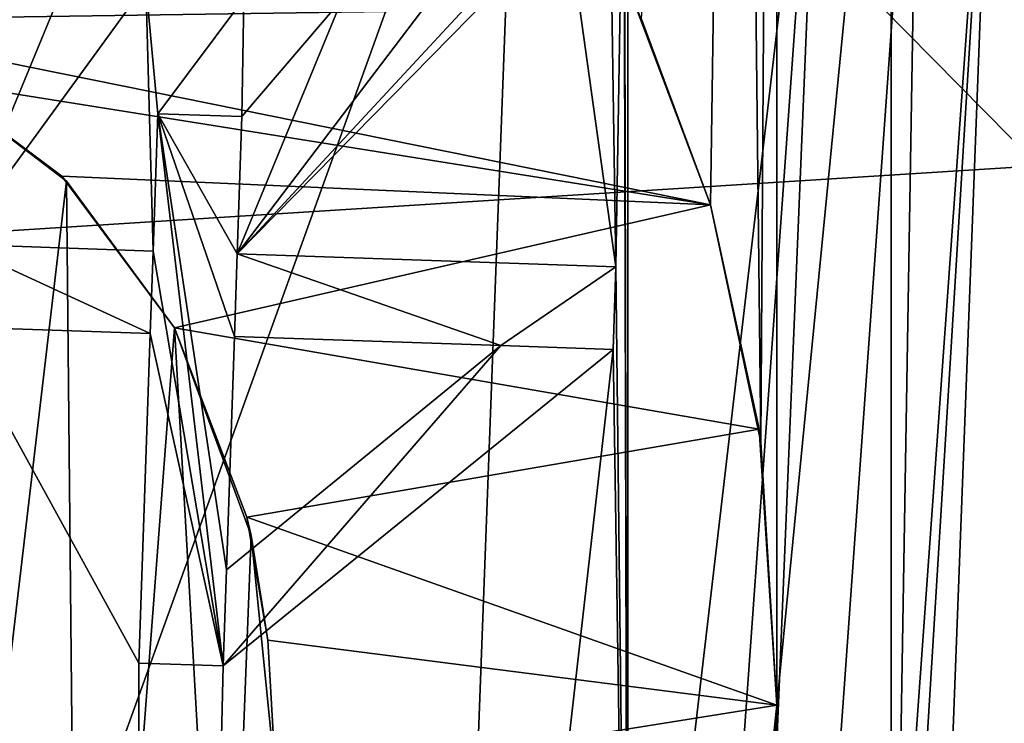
# Model space of a CAD drawing. Header units: millimetres. Extents: x -147 to 148, y -145 to 204.
# Tile 268 of 571: x 16.392 to 17.138, y -0.821 to -0.288. Entities that reach past the tile are written whole.
import ezdxf

# ---------------------------------------------------------------- set-up
doc = ezdxf.new("R2010")
doc.units = ezdxf.units.MM
doc.header["$LTSCALE"] = 26.699852
for name, color, linetype in [('13', 7, 'CONTINUOUS'), ('15', 7, 'CONTINUOUS'), ('1905', 7, 'CONTINUOUS'), ('2', 7, 'CONTINUOUS'), ('20', 7, 'CONTINUOUS'), ('21', 7, 'CONTINUOUS'), ('22', 7, 'CONTINUOUS'), ('23', 7, 'CONTINUOUS'), ('24', 7, 'CONTINUOUS'), ('26', 7, 'CONTINUOUS'), ('27', 7, 'CONTINUOUS'), ('28', 7, 'CONTINUOUS'), ('29', 7, 'CONTINUOUS'), ('30', 7, 'CONTINUOUS'), ('302', 7, 'CONTINUOUS'), ('31', 7, 'CONTINUOUS'), ('32', 7, 'CONTINUOUS'), ('33', 7, 'CONTINUOUS'), ('34', 7, 'CONTINUOUS'), ('389', 7, 'CONTINUOUS'), ('390', 7, 'CONTINUOUS'), ('398', 7, 'CONTINUOUS'), ('435', 7, 'CONTINUOUS'), ('436', 7, 'CONTINUOUS'), ('459', 7, 'CONTINUOUS'), ('460', 7, 'CONTINUOUS'), ('461', 7, 'CONTINUOUS'), ('7', 7, 'CONTINUOUS'), ('8', 7, 'CONTINUOUS')]:
    doc.layers.add(name, color=color, linetype=linetype)

msp = doc.modelspace()

# ---------------------------------------------------------------- linework, layer by layer
at = {"layer": '13', "color": 7, "linetype": 'CONTINUOUS', "true_color": 0xd8d8d8}
for points in [[(17.05219, -1.27788, 54.4433), (17.05219, 1.27788, 54.4433), (17.13038, 0, 54.54927), (17.05219, -1.27788, 54.4433)], [(16.95602, -2.43791, 54.54927), (17.05219, -1.27788, 54.4433), (17.13038, 0, 54.54927), (16.95602, -2.43791, 54.54927)], [(16.95602, -2.43791, 54.54927), (17.13038, 0, 54.54927), (17.0375, -2.44962, 54.62324), (16.95602, -2.43791, 54.54927)], [(17.0375, -2.44962, 54.62324), (17.13038, 0, 54.54927), (17.2127, 0, 54.62324), (17.0375, -2.44962, 54.62324)], [(17.0375, -2.44962, 54.62324), (17.2127, 0, 54.62324), (17.14543, -2.46514, 54.64212), (17.0375, -2.44962, 54.62324)]]:
    msp.add_3dface(points, dxfattribs=at)
at = {"layer": '15', "color": 7, "linetype": 'CONTINUOUS', "true_color": 0xd8d8d8}
for points in [[(17.05218, 1.27789, 49.6), (17.05218, -1.27789, 49.6), (17.07326, 0, 49.50009), (17.05218, 1.27789, 49.6)], [(16.85256, -1.26318, 49.4), (16.85256, 1.26316, 49.4), (17, 0, 49.42679), (16.85256, -1.26318, 49.4)], [(16.82696, -2.41935, 49.42679), (16.85256, -1.26318, 49.4), (17, 0, 49.42679), (16.82696, -2.41935, 49.42679)], [(16.82696, -2.41935, 49.42679), (17, 0, 49.42679), (16.89948, -2.42978, 49.50009), (16.82696, -2.41935, 49.42679)], [(17.05218, -1.27789, 49.6), (16.89948, -2.42978, 49.50009), (17.07326, 0, 49.50009), (17.05218, -1.27789, 49.6)], [(16.89948, -2.42978, 49.50009), (17, 0, 49.42679), (17.07326, 0, 49.50009), (16.89948, -2.42978, 49.50009)]]:
    msp.add_3dface(points, dxfattribs=at)
at = {"layer": '1905', "color": 7, "linetype": 'CONTINUOUS', "true_color": 0xd8d8d8}
for points in [[(12.10482, -24.69164, 25.9), (14.87363, -23.13028, 25.9), (63, 0, 25.9), (12.10482, -24.69164, 25.9)], [(63.18408, -3.14344, 25.9), (12.10482, -24.69164, 25.9), (63, 0, 25.9), (63.18408, -3.14344, 25.9)], [(14.87363, -23.13028, 25.9), (17.45123, -21.25279, 25.9), (63, 0, 25.9), (14.87363, -23.13028, 25.9)]]:
    msp.add_3dface(points, dxfattribs=at)
at = {"layer": '2', "color": 7, "linetype": 'CONTINUOUS', "true_color": 0xd8d8d8}
for points in [[(17.98425, 1.23016, 57.12404), (16.77051, 0, 59.4), (17.98425, -1.23016, 57.12404), (17.98425, 1.23016, 57.12404)], [(16.77051, 0, 59.4), (16.72345, -1.25335, 59.4), (17.98425, -1.23016, 57.12404), (16.77051, 0, 59.4)]]:
    msp.add_3dface(points, dxfattribs=at)
at = {"layer": '20', "color": 7, "linetype": 'CONTINUOUS', "true_color": 0xd8d8d8}
for points in [[(16.49276, -0.46341, 49.5), (16.49634, -0.3593, 49.5), (16.5458, -0.77792, 49.5), (16.49276, -0.46341, 49.5)], [(16.56013, -0.3615, 49.5), (16.55655, -0.4656, 49.5), (16.49634, -0.3593, 49.5), (16.56013, -0.3615, 49.5)], [(16.49634, -0.3593, 49.5), (16.55655, -0.4656, 49.5), (16.5544, -0.52807, 49.5), (16.49634, -0.3593, 49.5)], [(16.5458, -0.77792, 49.5), (16.49634, -0.3593, 49.5), (16.54831, -0.70504, 49.5), (16.5458, -0.77792, 49.5)], [(16.54831, -0.70504, 49.5), (16.49634, -0.3593, 49.5), (16.5544, -0.52807, 49.5), (16.54831, -0.70504, 49.5)], [(16.34176, -0.52075, 49.5), (16.34391, -0.45828, 49.5), (16.49061, -0.52587, 49.5), (16.34176, -0.52075, 49.5)], [(16.34391, -0.45828, 49.5), (16.49276, -0.46341, 49.5), (16.49061, -0.52587, 49.5), (16.34391, -0.45828, 49.5)], [(16.49061, -0.52587, 49.5), (16.49276, -0.46341, 49.5), (16.5458, -0.77792, 49.5), (16.49061, -0.52587, 49.5)], [(16.5544, -0.52807, 49.5), (16.55655, -0.4656, 49.5), (16.75641, -0.53502, 49.5), (16.5544, -0.52807, 49.5)], [(16.55655, -0.4656, 49.5), (16.84361, -0.47548, 49.5), (16.75641, -0.53502, 49.5), (16.55655, -0.4656, 49.5)], [(16.84361, -0.47548, 49.5), (16.84146, -0.53795, 49.5), (16.75641, -0.53502, 49.5), (16.84361, -0.47548, 49.5)], [(16.48201, -0.77572, 49.5), (16.49061, -0.52587, 49.5), (16.5458, -0.77792, 49.5), (16.48201, -0.77572, 49.5)], [(16.84146, -0.53795, 49.5), (16.5458, -0.77792, 49.5), (16.75641, -0.53502, 49.5), (16.84146, -0.53795, 49.5)], [(16.5458, -0.77792, 49.5), (16.54831, -0.70504, 49.5), (16.75641, -0.53502, 49.5), (16.5458, -0.77792, 49.5)]]:
    msp.add_3dface(points, dxfattribs=at)
at = {"layer": '21', "color": 7, "linetype": 'CONTINUOUS', "true_color": 0xd8d8d8}
for points in [[(16.84146, -0.53795, 49.4), (16.5458, -0.77792, 49.4), (16.84146, -0.53795, 49.5), (16.84146, -0.53795, 49.4)], [(16.84146, -0.53795, 49.5), (16.5458, -0.77792, 49.4), (16.5458, -0.77792, 49.5), (16.84146, -0.53795, 49.5)]]:
    msp.add_3dface(points, dxfattribs=at)
at = {"layer": '22', "color": 7, "linetype": 'CONTINUOUS', "true_color": 0xd8d8d8}
for points in [[(16.5458, -0.77792, 49.4), (16.48201, -0.77572, 49.4), (16.48201, -0.77572, 49.5), (16.5458, -0.77792, 49.4)], [(16.5458, -0.77792, 49.4), (16.48201, -0.77572, 49.5), (16.5458, -0.77792, 49.5), (16.5458, -0.77792, 49.4)]]:
    msp.add_3dface(points, dxfattribs=at)
at = {"layer": '23', "color": 7, "linetype": 'CONTINUOUS', "true_color": 0xd8d8d8}
for points in [[(16.48201, -0.77572, 49.4), (16.49061, -0.52587, 49.4), (16.48201, -0.77572, 49.5), (16.48201, -0.77572, 49.4)], [(16.49061, -0.52587, 49.4), (16.49061, -0.52587, 49.5), (16.48201, -0.77572, 49.5), (16.49061, -0.52587, 49.4)]]:
    msp.add_3dface(points, dxfattribs=at)
at = {"layer": '24', "color": 7, "linetype": 'CONTINUOUS', "true_color": 0xd8d8d8}
for points in [[(16.49061, -0.52587, 49.4), (16.34176, -0.52075, 49.4), (16.49061, -0.52587, 49.5), (16.49061, -0.52587, 49.4)], [(16.34176, -0.52075, 49.4), (16.34176, -0.52075, 49.5), (16.49061, -0.52587, 49.5), (16.34176, -0.52075, 49.4)]]:
    msp.add_3dface(points, dxfattribs=at)
at = {"layer": '26', "color": 7, "linetype": 'CONTINUOUS', "true_color": 0xd8d8d8}
for points in [[(16.34391, -0.45828, 49.4), (16.49276, -0.46341, 49.4), (16.34391, -0.45828, 49.5), (16.34391, -0.45828, 49.4)], [(16.49276, -0.46341, 49.4), (16.49276, -0.46341, 49.5), (16.34391, -0.45828, 49.5), (16.49276, -0.46341, 49.4)]]:
    msp.add_3dface(points, dxfattribs=at)
at = {"layer": '27', "color": 7, "linetype": 'CONTINUOUS', "true_color": 0xd8d8d8}
for points in [[(16.49276, -0.46341, 49.4), (16.49634, -0.3593, 49.4), (16.49276, -0.46341, 49.5), (16.49276, -0.46341, 49.4)], [(16.49634, -0.3593, 49.4), (16.49634, -0.3593, 49.5), (16.49276, -0.46341, 49.5), (16.49634, -0.3593, 49.4)]]:
    msp.add_3dface(points, dxfattribs=at)
at = {"layer": '28', "color": 7, "linetype": 'CONTINUOUS', "true_color": 0xd8d8d8}
for points in [[(16.49634, -0.3593, 49.4), (16.56013, -0.3615, 49.4), (16.56013, -0.3615, 49.5), (16.49634, -0.3593, 49.4)], [(16.49634, -0.3593, 49.4), (16.56013, -0.3615, 49.5), (16.49634, -0.3593, 49.5), (16.49634, -0.3593, 49.4)]]:
    msp.add_3dface(points, dxfattribs=at)
at = {"layer": '29', "color": 7, "linetype": 'CONTINUOUS', "true_color": 0xd8d8d8}
for points in [[(16.56013, -0.3615, 49.4), (16.55655, -0.4656, 49.4), (16.56013, -0.3615, 49.5), (16.56013, -0.3615, 49.4)], [(16.55655, -0.4656, 49.4), (16.55655, -0.4656, 49.5), (16.56013, -0.3615, 49.5), (16.55655, -0.4656, 49.4)]]:
    msp.add_3dface(points, dxfattribs=at)
at = {"layer": '30', "color": 7, "linetype": 'CONTINUOUS', "true_color": 0xd8d8d8}
for points in [[(16.55655, -0.4656, 49.4), (16.84361, -0.47548, 49.4), (16.55655, -0.4656, 49.5), (16.55655, -0.4656, 49.4)], [(16.84361, -0.47548, 49.4), (16.84361, -0.47548, 49.5), (16.55655, -0.4656, 49.5), (16.84361, -0.47548, 49.4)]]:
    msp.add_3dface(points, dxfattribs=at)
at = {"layer": '302', "color": 7, "linetype": 'CONTINUOUS', "true_color": 0xd8d8d8}
for points in [[(16.32924, -1.22381, 59.4), (16.77051, 0, 59.4), (16.32924, 1.22381, 59.4), (16.32924, -1.22381, 59.4)], [(16.72345, -1.25335, 59.4), (16.77051, 0, 59.4), (16.32924, -1.22381, 59.4), (16.72345, -1.25335, 59.4)]]:
    msp.add_3dface(points, dxfattribs=at)
at = {"layer": '31', "color": 7, "linetype": 'CONTINUOUS', "true_color": 0xd8d8d8}
for points in [[(16.84361, -0.47548, 49.4), (16.84146, -0.53795, 49.4), (16.84146, -0.53795, 49.5), (16.84361, -0.47548, 49.4)], [(16.84361, -0.47548, 49.4), (16.84146, -0.53795, 49.5), (16.84361, -0.47548, 49.5), (16.84361, -0.47548, 49.4)]]:
    msp.add_3dface(points, dxfattribs=at)
at = {"layer": '32', "color": 7, "linetype": 'CONTINUOUS', "true_color": 0xd8d8d8}
for points in [[(16.54831, -0.70504, 49.4), (16.75641, -0.53502, 49.4), (16.54831, -0.70504, 49.5), (16.54831, -0.70504, 49.4)], [(16.54831, -0.70504, 49.5), (16.75641, -0.53502, 49.4), (16.75641, -0.53502, 49.5), (16.54831, -0.70504, 49.5)]]:
    msp.add_3dface(points, dxfattribs=at)
at = {"layer": '33', "color": 7, "linetype": 'CONTINUOUS', "true_color": 0xd8d8d8}
for points in [[(16.75641, -0.53502, 49.4), (16.5544, -0.52807, 49.4), (16.75641, -0.53502, 49.5), (16.75641, -0.53502, 49.4)], [(16.5544, -0.52807, 49.4), (16.5544, -0.52807, 49.5), (16.75641, -0.53502, 49.5), (16.5544, -0.52807, 49.4)]]:
    msp.add_3dface(points, dxfattribs=at)
at = {"layer": '34', "color": 7, "linetype": 'CONTINUOUS', "true_color": 0xd8d8d8}
for points in [[(16.5544, -0.52807, 49.4), (16.54831, -0.70504, 49.4), (16.5544, -0.52807, 49.5), (16.5544, -0.52807, 49.4)], [(16.54831, -0.70504, 49.4), (16.54831, -0.70504, 49.5), (16.5544, -0.52807, 49.5), (16.54831, -0.70504, 49.4)]]:
    msp.add_3dface(points, dxfattribs=at)
at = {"layer": '389', "color": 7, "linetype": 'CONTINUOUS', "true_color": 0xd8d8d8}
for points in [[(23.5, 0, 95.05), (-23.5, 0, 95.05), (-23.31454, -2.94647, 95.05), (23.5, 0, 95.05)], [(23.31454, -2.94642, 95.05), (23.5, 0, 95.05), (-23.31454, -2.94647, 95.05), (23.31454, -2.94642, 95.05)]]:
    msp.add_3dface(points, dxfattribs=at)
at = {"layer": '390', "color": 7, "linetype": 'CONTINUOUS', "true_color": 0xd8d8d8}
for points in [[(17.00413, -5.45151, 93.05), (16.96561, -0.80777, 93.05), (18.0885, 10.668, 93.05), (17.00413, -5.45151, 93.05)], [(16.96561, -0.80777, 93.05), (16.96561, 1.27751, 93.05), (18.0885, 10.668, 93.05), (16.96561, -0.80777, 93.05)], [(17.16181, -5.44657, 93.05), (17.00413, -5.45151, 93.05), (18.0885, 10.668, 93.05), (17.16181, -5.44657, 93.05)], [(16.93558, 0.97061, 93.05), (16.96561, 1.27751, 93.05), (16.95349, -0.6083, 93.05), (16.93558, 0.97061, 93.05)], [(16.95349, -0.6083, 93.05), (16.96561, 1.27751, 93.05), (16.96561, -0.80777, 93.05), (16.95349, -0.6083, 93.05)], [(16.86289, -0.28766, 93.05), (16.93558, 0.97061, 93.05), (16.91532, -0.42837, 93.05), (16.86289, -0.28766, 93.05)], [(16.91532, -0.42837, 93.05), (16.93558, 0.97061, 93.05), (16.95349, -0.6083, 93.05), (16.91532, -0.42837, 93.05)], [(16.42719, -0.41038, 93.05), (16.27493, -1.7069, 93.05), (16.32737, -0.33459, 93.05), (16.42719, -0.41038, 93.05)], [(16.43741, -1.46252, 93.05), (16.27493, -1.7069, 93.05), (16.42719, -0.41038, 93.05), (16.43741, -1.46252, 93.05)], [(16.50894, -0.52166, 93.05), (16.43741, -1.46252, 93.05), (16.42719, -0.41038, 93.05), (16.50894, -0.52166, 93.05)], [(16.54707, -1.19284, 93.05), (16.43741, -1.46252, 93.05), (16.50894, -0.52166, 93.05), (16.54707, -1.19284, 93.05)], [(16.56705, -0.67903, 93.05), (16.54707, -1.19284, 93.05), (16.50894, -0.52166, 93.05), (16.56705, -0.67903, 93.05)], [(16.58597, -0.86829, 93.05), (16.54707, -1.19284, 93.05), (16.56705, -0.67903, 93.05), (16.58597, -0.86829, 93.05)], [(17.00413, -5.45151, 93.05), (16.87758, -3.60282, 93.05), (16.96561, -0.80777, 93.05), (17.00413, -5.45151, 93.05)], [(16.96561, -0.80777, 93.05), (16.87758, -3.60282, 93.05), (16.93139, -1.13141, 93.05), (16.96561, -0.80777, 93.05)]]:
    msp.add_3dface(points, dxfattribs=at)
at = {"layer": '398', "color": 7, "linetype": 'CONTINUOUS', "true_color": 0xd8d8d8}
for points in [[(16.1238, -0.26307, 92.55), (16.85883, -0.27903, 92.55), (16.22307, -0.28832, 92.55), (16.1238, -0.26307, 92.55)], [(16.85883, -0.27903, 92.55), (16.91532, -0.42837, 92.55), (16.22307, -0.28832, 92.55), (16.85883, -0.27903, 92.55)], [(16.22307, -0.28832, 92.55), (16.91532, -0.42837, 92.55), (16.32737, -0.33459, 92.55), (16.22307, -0.28832, 92.55)], [(16.32737, -0.33459, 92.55), (16.91532, -0.42837, 92.55), (16.42352, -0.40653, 92.55), (16.32737, -0.33459, 92.55)], [(16.42352, -0.40653, 92.55), (16.91532, -0.42837, 92.55), (16.50894, -0.52166, 92.55), (16.42352, -0.40653, 92.55)], [(16.91532, -0.42837, 92.55), (16.95218, -0.59851, 92.55), (16.50894, -0.52166, 92.55), (16.91532, -0.42837, 92.55)], [(16.50894, -0.52166, 92.55), (16.95218, -0.59851, 92.55), (16.56389, -0.66508, 92.55), (16.50894, -0.52166, 92.55)], [(16.95218, -0.59851, 92.55), (16.96561, -0.80777, 92.55), (16.56389, -0.66508, 92.55), (16.95218, -0.59851, 92.55)], [(16.56389, -0.66508, 92.55), (16.96561, -0.80777, 92.55), (16.57984, -0.75846, 92.55), (16.56389, -0.66508, 92.55)], [(16.57984, -0.75846, 92.55), (16.96561, -0.80777, 92.55), (16.58597, -0.86829, 92.55), (16.57984, -0.75846, 92.55)], [(16.96561, -0.80777, 92.55), (16.95627, -0.97834, 92.55), (16.58597, -0.86829, 92.55), (16.96561, -0.80777, 92.55)]]:
    msp.add_3dface(points, dxfattribs=at)
at = {"layer": '435', "color": 7, "linetype": 'CONTINUOUS', "true_color": 0xd8d8d8}
for points in [[(16.56705, -0.67903, 93.05), (16.50894, -0.52166, 93.05), (16.56389, -0.66508, 92.55), (16.56705, -0.67903, 93.05)], [(16.50894, -0.52166, 93.05), (16.50894, -0.52166, 92.55), (16.56389, -0.66508, 92.55), (16.50894, -0.52166, 93.05)], [(16.56705, -0.67903, 93.05), (16.56389, -0.66508, 92.55), (16.57984, -0.75846, 92.55), (16.56705, -0.67903, 93.05)], [(16.58597, -0.86829, 93.05), (16.56705, -0.67903, 93.05), (16.58597, -0.86829, 92.55), (16.58597, -0.86829, 93.05)], [(16.56705, -0.67903, 93.05), (16.57984, -0.75846, 92.55), (16.58597, -0.86829, 92.55), (16.56705, -0.67903, 93.05)]]:
    msp.add_3dface(points, dxfattribs=at)
at = {"layer": '436', "color": 7, "linetype": 'CONTINUOUS', "true_color": 0xd8d8d8}
for points in [[(16.42719, -0.41038, 93.05), (16.32737, -0.33459, 93.05), (16.42352, -0.40653, 92.55), (16.42719, -0.41038, 93.05)], [(16.32737, -0.33459, 93.05), (16.32737, -0.33459, 92.55), (16.42352, -0.40653, 92.55), (16.32737, -0.33459, 93.05)], [(16.42719, -0.41038, 93.05), (16.42352, -0.40653, 92.55), (16.50894, -0.52166, 92.55), (16.42719, -0.41038, 93.05)], [(16.50894, -0.52166, 93.05), (16.42719, -0.41038, 93.05), (16.50894, -0.52166, 92.55), (16.50894, -0.52166, 93.05)]]:
    msp.add_3dface(points, dxfattribs=at)
at = {"layer": '459', "color": 7, "linetype": 'CONTINUOUS', "true_color": 0xd8d8d8}
for points in [[(16.86289, -0.28766, 93.05), (16.91532, -0.42837, 93.05), (16.85883, -0.27903, 92.55), (16.86289, -0.28766, 93.05)], [(16.91532, -0.42837, 93.05), (16.91532, -0.42837, 92.55), (16.85883, -0.27903, 92.55), (16.91532, -0.42837, 93.05)]]:
    msp.add_3dface(points, dxfattribs=at)
at = {"layer": '460', "color": 7, "linetype": 'CONTINUOUS', "true_color": 0xd8d8d8}
for points in [[(16.91532, -0.42837, 93.05), (16.95349, -0.6083, 93.05), (16.91532, -0.42837, 92.55), (16.91532, -0.42837, 93.05)], [(16.95349, -0.6083, 93.05), (16.95218, -0.59851, 92.55), (16.91532, -0.42837, 92.55), (16.95349, -0.6083, 93.05)], [(16.95349, -0.6083, 93.05), (16.96561, -0.80777, 93.05), (16.95218, -0.59851, 92.55), (16.95349, -0.6083, 93.05)], [(16.96561, -0.80777, 93.05), (16.96561, -0.80777, 92.55), (16.95218, -0.59851, 92.55), (16.96561, -0.80777, 93.05)]]:
    msp.add_3dface(points, dxfattribs=at)
at = {"layer": '461', "color": 7, "linetype": 'CONTINUOUS', "true_color": 0xd8d8d8}
for points in [[(16.96561, -0.80777, 93.05), (16.93139, -1.13141, 93.05), (16.96561, -0.80777, 92.55), (16.96561, -0.80777, 93.05)], [(16.93139, -1.13141, 93.05), (16.95627, -0.97834, 92.55), (16.96561, -0.80777, 92.55), (16.93139, -1.13141, 93.05)]]:
    msp.add_3dface(points, dxfattribs=at)
at = {"layer": '7', "color": 7, "linetype": 'CONTINUOUS', "true_color": 0xd8d8d8}
for points in [[(17.05218, -1.27789, 49.6), (17.05218, 1.27789, 49.6), (17.05219, -1.27788, 54.4433), (17.05218, -1.27789, 49.6)], [(17.05219, -1.27788, 54.4433), (17.05218, 1.27789, 49.6), (17.05219, 1.27788, 54.4433), (17.05219, -1.27788, 54.4433)]]:
    msp.add_3dface(points, dxfattribs=at)
at = {"layer": '8', "color": 7, "linetype": 'CONTINUOUS', "true_color": 0xd8d8d8}
for points in [[(16.24709, 1.2178, 49.4), (16.47597, 3.76126, 49.4), (16.24709, -1.21779, 49.4), (16.24709, 1.2178, 49.4)], [(16.24709, -1.21779, 49.4), (16.47597, 3.76126, 49.4), (16.33848, 0.61444, 49.4), (16.24709, -1.21779, 49.4)], [(16.85256, 1.26316, 49.4), (16.85256, -1.26318, 49.4), (16.84989, -0.06505, 49.4), (16.85256, 1.26316, 49.4)], [(16.84989, -0.06505, 49.4), (16.85256, -1.26318, 49.4), (16.84968, -0.10671, 49.4), (16.84989, -0.06505, 49.4)], [(16.84968, -0.10671, 49.4), (16.84361, -0.47548, 49.4), (16.83877, -0.15874, 49.4), (16.84968, -0.10671, 49.4)], [(16.85256, -1.26318, 49.4), (16.84361, -0.47548, 49.4), (16.84968, -0.10671, 49.4), (16.85256, -1.26318, 49.4)], [(16.83877, -0.15874, 49.4), (16.84361, -0.47548, 49.4), (16.80659, -0.21066, 49.4), (16.83877, -0.15874, 49.4)], [(16.4341, -0.24001, 49.4), (16.34391, -0.45828, 49.4), (16.3917, -0.20855, 49.4), (16.4341, -0.24001, 49.4)], [(16.84361, -0.47548, 49.4), (16.55655, -0.4656, 49.4), (16.80659, -0.21066, 49.4), (16.84361, -0.47548, 49.4)], [(16.80659, -0.21066, 49.4), (16.55655, -0.4656, 49.4), (16.76388, -0.2417, 49.4), (16.80659, -0.21066, 49.4)], [(16.48718, -0.26112, 49.4), (16.34391, -0.45828, 49.4), (16.4341, -0.24001, 49.4), (16.48718, -0.26112, 49.4)], [(16.76388, -0.2417, 49.4), (16.55655, -0.4656, 49.4), (16.71058, -0.26226, 49.4), (16.76388, -0.2417, 49.4)], [(16.49276, -0.46341, 49.4), (16.34391, -0.45828, 49.4), (16.48718, -0.26112, 49.4), (16.49276, -0.46341, 49.4)], [(16.49634, -0.3593, 49.4), (16.49276, -0.46341, 49.4), (16.48718, -0.26112, 49.4), (16.49634, -0.3593, 49.4)], [(16.5616, -0.27191, 49.4), (16.49634, -0.3593, 49.4), (16.48718, -0.26112, 49.4), (16.5616, -0.27191, 49.4)], [(16.71058, -0.26226, 49.4), (16.55655, -0.4656, 49.4), (16.63606, -0.27229, 49.4), (16.71058, -0.26226, 49.4)], [(16.56013, -0.3615, 49.4), (16.49634, -0.3593, 49.4), (16.5616, -0.27191, 49.4), (16.56013, -0.3615, 49.4)], [(16.55655, -0.4656, 49.4), (16.56013, -0.3615, 49.4), (16.63606, -0.27229, 49.4), (16.55655, -0.4656, 49.4)], [(16.63606, -0.27229, 49.4), (16.56013, -0.3615, 49.4), (16.5616, -0.27191, 49.4), (16.63606, -0.27229, 49.4)], [(16.85256, -1.26318, 49.4), (16.84146, -0.53795, 49.4), (16.84361, -0.47548, 49.4), (16.85256, -1.26318, 49.4)], [(16.47597, -3.76128, 49.4), (15.73119, -6.17532, 49.4), (16.34176, -0.52075, 49.4), (16.47597, -3.76128, 49.4)], [(16.48201, -0.77572, 49.4), (16.47597, -3.76128, 49.4), (16.34176, -0.52075, 49.4), (16.48201, -0.77572, 49.4)], [(16.49061, -0.52587, 49.4), (16.48201, -0.77572, 49.4), (16.34176, -0.52075, 49.4), (16.49061, -0.52587, 49.4)], [(16.75641, -0.53502, 49.4), (16.54831, -0.70504, 49.4), (16.5544, -0.52807, 49.4), (16.75641, -0.53502, 49.4)], [(16.85256, -1.26318, 49.4), (16.47597, -3.76128, 49.4), (16.84146, -0.53795, 49.4), (16.85256, -1.26318, 49.4)], [(16.84146, -0.53795, 49.4), (16.47597, -3.76128, 49.4), (16.5458, -0.77792, 49.4), (16.84146, -0.53795, 49.4)], [(16.5458, -0.77792, 49.4), (16.47597, -3.76128, 49.4), (16.48201, -0.77572, 49.4), (16.5458, -0.77792, 49.4)]]:
    msp.add_3dface(points, dxfattribs=at)

doc.saveas('drawing.dxf')
